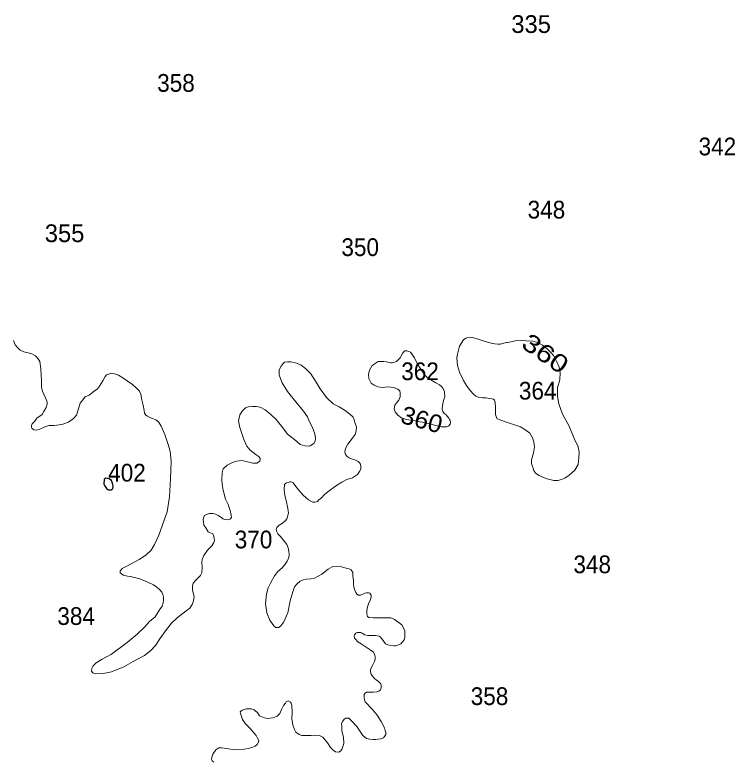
# Model space of a CAD drawing. Extents: x 445.4 to 500, y 8728.7 to 8784.
# Drawn here: x 457.8 to 464.3, y 8745.81 to 8752.55 of the extents above; entities that cross this region are included whole.
import ezdxf
from ezdxf.enums import TextEntityAlignment as Align

# ---------------------------------------------------------------- set-up
doc = ezdxf.new("R2010")
doc.units = 0
doc.header["$LTSCALE"] = 0.064
doc.layers.add('1', color=7, linetype='Continuous', lineweight=25)
doc.layers.add('2', color=7, linetype='Continuous', lineweight=13)
doc.layers.add('21', color=7, linetype='Continuous')
doc.layers.add('61', color=7, linetype='Continuous')

msp = doc.modelspace()

# ---------------------------------------------------------------- linework, layer by layer
at = {"layer": '1'}
msp.add_lwpolyline([(458.6724, 8748.2637), (458.6878, 8748.2772), (458.6897, 8748.2964), (458.6839, 8748.3234), (458.6743, 8748.3484), (458.6551, 8748.3638), (458.6224, 8748.3696), (458.6089, 8748.3561), (458.607, 8748.3176), (458.6108, 8748.3022), (458.6301, 8748.2772), (458.6474, 8748.2637)], close=True, dxfattribs=at)
at = {"layer": '2'}
for points in [[(462.2359, 8749.5911), (462.1794, 8749.5783), (462.158, 8749.5772), (462.1314, 8749.5804), (462.11, 8749.5836), (462.0428, 8749.6028), (461.9628, 8749.6283), (461.9254, 8749.6379), (461.9083, 8749.6411), (461.8881, 8749.639), (461.8699, 8749.6326), (461.8486, 8749.6177), (461.8129, 8749.5594), (461.7949, 8749.4874), (461.7877, 8749.455), (461.7931, 8749.3866), (461.8129, 8749.3254), (461.8472, 8749.2498), (461.876, 8749.2048), (461.9085, 8749.1599), (461.9392, 8749.1275), (461.9611, 8749.1083), (461.9881, 8749.0957), (462.0206, 8749.0939), (462.0512, 8749.0921), (462.0873, 8749.0885), (462.1035, 8749.0849), (462.1179, 8749.0813), (462.1288, 8749.0723), (462.1342, 8749.0507), (462.136, 8749.0057), (462.1378, 8748.9445), (462.1504, 8748.9067), (462.1774, 8748.8941), (462.246, 8748.8725), (462.2983, 8748.8545), (462.3614, 8748.8311), (462.4011, 8748.8077), (462.4461, 8748.7753), (462.472, 8748.7329), (462.4828, 8748.6969), (462.4882, 8748.6519), (462.481, 8748.5961), (462.463, 8748.5331), (462.463, 8748.5025), (462.4684, 8748.4827), (462.4774, 8748.4593), (462.4828, 8748.4377), (462.4976, 8748.4135), (462.53, 8748.3919), (462.5896, 8748.3667), (462.6382, 8748.3541), (462.6635, 8748.3487), (462.6995, 8748.3469), (462.732, 8748.3559), (462.7609, 8748.3703), (462.8023, 8748.3955), (462.8528, 8748.4423), (462.8835, 8748.4927), (462.8889, 8748.5521), (462.8925, 8748.6025), (462.8835, 8748.6511), (462.8492, 8748.7195), (462.7988, 8748.8429), (462.741, 8748.9473), (462.7068, 8749.0391), (462.6959, 8749.105), (462.6959, 8749.1842), (462.7157, 8749.2562), (462.7209, 8749.3221), (462.7118, 8749.3707), (462.6902, 8749.4193), (462.6812, 8749.4373), (462.6613, 8749.4751), (462.6379, 8749.5003), (462.6054, 8749.5327), (462.5892, 8749.5471), (462.5604, 8749.5687), (462.5351, 8749.5849), (462.5081, 8749.5957), (462.4738, 8749.6047), (462.4143, 8749.6083), (462.3728, 8749.6119), (462.3169, 8749.6065), (462.2448, 8749.5921)], [(461.4771, 8749.3333), (461.503, 8749.2962), (461.5204, 8749.2772), (461.5443, 8749.2606), (461.5701, 8749.2477), (461.5977, 8749.2275), (461.6309, 8749.211), (461.6511, 8749.1963), (461.6658, 8749.1779), (461.6769, 8749.1485), (461.6787, 8749.1026), (461.6695, 8749.0695), (461.6586, 8749.0243), (461.6568, 8748.9931), (461.6623, 8748.9692), (461.6734, 8748.9526), (461.6918, 8748.9398), (461.7157, 8748.9104), (461.7231, 8748.8993), (461.7268, 8748.8883), (461.7305, 8748.8699), (461.7268, 8748.8571), (461.7157, 8748.8424), (461.6992, 8748.8332), (461.6513, 8748.8332), (461.5979, 8748.8442), (461.5537, 8748.8552), (461.5169, 8748.8663), (461.4782, 8748.8736), (461.4561, 8748.8773), (461.4156, 8748.8865), (461.388, 8748.8902), (461.3567, 8748.8938), (461.3309, 8748.8975), (461.2904, 8748.9122), (461.2554, 8748.9379), (461.2333, 8748.9673), (461.2222, 8748.9949), (461.2296, 8749.028), (461.2462, 8749.05), (461.2664, 8749.0739), (461.2775, 8749.1033), (461.2775, 8749.1364), (461.2738, 8749.1566), (461.2554, 8749.1732), (461.2167, 8749.1861), (461.1688, 8749.1934), (461.1154, 8749.1879), (461.0768, 8749.1934), (461.0418, 8749.2063), (461.016, 8749.2265), (460.9957, 8749.2669), (460.9915, 8749.3028), (461.0007, 8749.3432), (461.0247, 8749.3855), (461.0781, 8749.4204), (461.0983, 8749.4204), (461.1296, 8749.4204), (461.1535, 8749.4186), (461.1941, 8749.4094), (461.2088, 8749.4094), (461.2198, 8749.4113), (461.2456, 8749.4223), (461.2788, 8749.4554), (461.3027, 8749.4995), (461.3193, 8749.516), (461.3377, 8749.516), (461.3543, 8749.5123), (461.3708, 8749.505), (461.4077, 8749.4535), (461.4316, 8749.4039), (461.4574, 8749.3598)]]:
    msp.add_lwpolyline(points, close=True, dxfattribs=at)
for points in [[(457.7917, 8749.6115), (457.8068, 8749.5723), (457.834, 8749.5421), (457.8521, 8749.524), (457.8854, 8749.5089), (457.9247, 8749.4999), (457.9549, 8749.4908), (457.9881, 8749.4727), (458.0098, 8749.4495), (458.0279, 8749.4223), (458.037, 8749.356), (458.043, 8749.2474), (458.043, 8749.187), (458.0521, 8749.1539), (458.0642, 8749.1267), (458.0793, 8749.0935), (458.0883, 8749.0724)], [(460.4478, 8748.6572), (460.4656, 8748.6616), (460.499, 8748.6816), (460.5101, 8748.7016), (460.5145, 8748.726), (460.5079, 8748.7682), (460.4856, 8748.8259), (460.4612, 8748.8769), (460.4411, 8748.9235), (460.4056, 8748.9724), (460.3477, 8749.0434), (460.261, 8749.1514), (460.2143, 8749.2291), (460.1876, 8749.2979), (460.1876, 8749.3467), (460.2032, 8749.38), (460.221, 8749.4044), (460.2343, 8749.4155), (460.261, 8749.4178), (460.2921, 8749.4178), (460.3433, 8749.4067), (460.3833, 8749.3867), (460.4233, 8749.3578), (460.4723, 8749.3112), (460.519, 8749.2335), (460.5546, 8749.1758), (460.6146, 8749.0959), (460.6724, 8749.0404), (460.728, 8749.0116), (460.7814, 8748.9805), (460.8236, 8748.9472), (460.8526, 8748.9183), (460.8637, 8748.8939), (460.8726, 8748.8606), (460.884, 8748.8324), (460.8817, 8748.7946), (460.8706, 8748.7636), (460.8461, 8748.7258), (460.8061, 8748.6748), (460.7883, 8748.6437), (460.7817, 8748.6237), (460.7794, 8748.6037), (460.7839, 8748.5838), (460.7994, 8748.5638), (460.8172, 8748.5527), (460.8372, 8748.5438), (460.8573, 8748.5372), (460.8751, 8748.5305), (460.8973, 8748.5194), (460.9106, 8748.5061), (460.9195, 8748.495), (460.9218, 8748.4728), (460.9218, 8748.4506), (460.9106, 8748.4284), (460.8928, 8748.4018), (460.8484, 8748.3729), (460.7972, 8748.3574), (460.7527, 8748.3329), (460.6942, 8748.2957), (460.6386, 8748.2558), (460.5963, 8748.2225), (460.5696, 8748.1914), (460.5429, 8748.1737), (460.5318, 8748.1581), (460.5074, 8748.1515), (460.4896, 8748.1515), (460.4518, 8748.1737), (460.4028, 8748.2158), (460.3472, 8748.2824), (460.3139, 8748.3268), (460.2939, 8748.3357), (460.2827, 8748.3357), (460.2672, 8748.329), (460.2538, 8748.3268), (460.2427, 8748.3202), (460.236, 8748.3113), (460.2338, 8748.2957), (460.2316, 8748.2824), (460.2316, 8748.2624), (460.2383, 8748.2158), (460.2516, 8748.1537), (460.2605, 8748.1115), (460.2672, 8748.0782), (460.2694, 8748.0538), (460.265, 8748.036), (460.2605, 8748.0161), (460.2561, 8748.0028), (460.2449, 8747.9872), (460.216, 8747.9628), (460.1869, 8747.944), (460.1668, 8747.924), (460.1602, 8747.9085), (460.1646, 8747.8841), (460.1757, 8747.8663), (460.198, 8747.8419), (460.2358, 8747.7975), (460.2558, 8747.7709), (460.2669, 8747.742), (460.2736, 8747.7087), (460.2758, 8747.6821), (460.2736, 8747.6533)], [(458.0883, 8749.0724), (458.0944, 8749.0543), (458.0944, 8749.0362), (458.0853, 8749.0061), (458.0642, 8748.9699), (458.0491, 8748.9427), (458.0279, 8748.9276), (458.0037, 8748.9125), (457.9947, 8748.9005), (457.9826, 8748.8824), (457.9705, 8748.8703), (457.9584, 8748.8582), (457.9523, 8748.8432), (457.9523, 8748.8311), (457.9554, 8748.819), (457.9735, 8748.8039), (457.9947, 8748.8009), (458.0219, 8748.807), (458.0732, 8748.8311), (458.1095, 8748.8432), (458.1579, 8748.8432), (458.2274, 8748.8522), (458.2878, 8748.8733), (458.3332, 8748.9065), (458.3604, 8748.9367), (458.3785, 8748.994), (458.3936, 8749.0453), (458.4359, 8749.1026), (458.4727, 8749.1187), (458.5053, 8749.1455), (458.5495, 8749.1761), (458.5668, 8749.1991), (458.5975, 8749.247), (458.6186, 8749.2853), (458.6301, 8749.3006), (458.6474, 8749.3083), (458.6646, 8749.314), (458.7011, 8749.3102), (458.7376, 8749.2968), (458.7779, 8749.2738), (458.8163, 8749.247), (458.8642, 8749.2144), (458.9007, 8749.1819), (458.9276, 8749.1531), (458.9391, 8749.1263), (458.9487, 8749.0765), (458.9602, 8749.0286), (458.9679, 8748.9788), (458.9736, 8748.9539), (458.9851, 8748.9386), (458.9986, 8748.9271), (459.0197, 8748.9175), (459.0446, 8748.906), (459.0734, 8748.8945), (459.0984, 8748.8773), (459.1237, 8748.8378), (459.1544, 8748.7631), (459.1832, 8748.6827), (459.2024, 8748.6118), (459.2139, 8748.5199), (459.2063, 8748.363), (459.1967, 8748.2002), (459.1756, 8748.0642), (459.1506, 8747.9894), (459.1022, 8747.8538), (459.0619, 8747.7715), (459.0312, 8747.7197), (458.9832, 8747.6757), (458.9256, 8747.6355), (458.8527, 8747.5952), (458.8009, 8747.5684), (458.7721, 8747.5531), (458.7625, 8747.5435), (458.7529, 8747.532), (458.7529, 8747.5148), (458.7683, 8747.5033), (458.7836, 8747.4956), (458.8201, 8747.486), (458.8469, 8747.4822), (458.9316, 8747.4617), (459.0083, 8747.4272), (459.0525, 8747.4062), (459.0832, 8747.387), (459.1101, 8747.3621), (459.1273, 8747.341), (459.1388, 8747.32), (459.1446, 8747.2951), (459.1427, 8747.2702), (459.1408, 8747.2433), (459.1312, 8747.2146), (459.1081, 8747.1801), (459.0674, 8747.1199), (459.0175, 8747.0777), (458.9714, 8747.026), (458.9062, 8746.9628), (458.816, 8746.8862), (458.6738, 8746.7815), (458.5894, 8746.7355), (458.5376, 8746.7029), (458.5107, 8746.6761), (458.4973, 8746.6531)], [(458.4973, 8746.6531), (458.4953, 8746.6282), (458.5068, 8746.6148), (458.5337, 8746.6033), (458.599, 8746.6072), (458.6757, 8746.6225), (458.787, 8746.6665), (458.8715, 8746.7164), (458.9713, 8746.77), (459.0289, 8746.814), (459.0711, 8746.86), (459.1095, 8746.9213), (459.1606, 8746.9916), (459.2144, 8747.0624), (459.2681, 8747.1103), (459.3487, 8747.1716), (459.3813, 8747.1965), (459.4005, 8747.231), (459.4139, 8747.2636), (459.4197, 8747.3019), (459.4063, 8747.3593), (459.4061, 8747.3915), (459.4119, 8747.4222), (459.4406, 8747.4548), (459.4771, 8747.4911), (459.4905, 8747.516), (459.4921, 8747.5686), (459.4894, 8747.6122), (459.4921, 8747.6367), (459.5085, 8747.6721), (459.5413, 8747.7211), (459.5795, 8747.7593), (459.5986, 8747.7892), (459.604, 8747.8056), (459.6013, 8747.8246), (459.5986, 8747.8464), (459.5877, 8747.8682), (459.5467, 8747.8846), (459.5249, 8747.92), (459.5079, 8747.9464), (459.5033, 8747.9761), (459.501, 8747.9967), (459.5033, 8748.0127), (459.5124, 8748.0309), (459.5308, 8748.0424), (459.5582, 8748.0492), (459.5903, 8748.0492), (459.6132, 8748.0447), (459.6361, 8748.0332), (459.6659, 8748.0149), (459.6796, 8748.0035), (459.6956, 8747.9967), (459.7185, 8747.9944), (459.7368, 8747.9967), (459.7483, 8748.0035), (459.7552, 8748.0172), (459.7529, 8748.0355), (459.7437, 8748.0766), (459.7254, 8748.1315), (459.7025, 8748.1795), (459.6802, 8748.261), (459.6713, 8748.3143), (459.669, 8748.3498), (459.6735, 8748.4164), (459.6824, 8748.4519), (459.718, 8748.4874), (459.7669, 8748.5096), (459.8025, 8748.5229), (459.8492, 8748.5274), (459.8892, 8748.5207), (459.9492, 8748.5052), (459.967, 8748.503), (459.9848, 8748.5052), (460.0004, 8748.5141), (460.0115, 8748.5229), (460.016, 8748.5363), (460.0137, 8748.5474), (460.0071, 8748.5607), (459.9804, 8748.5784), (459.9248, 8748.6228), (459.8959, 8748.6583), (459.8692, 8748.7183), (459.8313, 8748.8268), (459.8202, 8748.8867), (459.8313, 8748.94), (459.8558, 8748.9755), (459.8825, 8749.0022), (459.9091, 8749.0133), (459.9425, 8749.0155), (459.9781, 8749.0155), (460.0137, 8749.0088), (460.0604, 8748.9844), (460.1115, 8748.9445), (460.1604, 8748.8978), (460.2183, 8748.8224), (460.2605, 8748.7669), (460.3139, 8748.7269), (460.3455, 8748.6993), (460.3767, 8748.6727), (460.4167, 8748.6594), (460.4478, 8748.6572)], [(460.2736, 8747.6533), (460.258, 8747.62), (460.2402, 8747.5933), (460.2135, 8747.56), (460.1735, 8747.5267), (460.1446, 8747.4868), (460.111, 8747.4274), (460.0887, 8747.3808), (460.0709, 8747.3231), (460.062, 8747.2343), (460.0754, 8747.1544), (460.1021, 8747.0878), (460.1288, 8747.0501), (460.1399, 8747.0345), (460.1554, 8747.0212), (460.1732, 8747.0212), (460.1844, 8747.0234), (460.2021, 8747.0367), (460.2288, 8747.0745), (460.2644, 8747.1544), (460.2866, 8747.2632), (460.3111, 8747.3453), (460.3245, 8747.3875), (460.3467, 8747.4141), (460.3756, 8747.4407), (460.4045, 8747.4518), (460.4334, 8747.4585), (460.4712, 8747.4607), (460.5046, 8747.4674), (460.5379, 8747.4851), (460.5713, 8747.5029), (460.6291, 8747.5495), (460.6703, 8747.5723), (460.7081, 8747.5767), (460.7481, 8747.5701), (460.7793, 8747.5612), (460.8171, 8747.5501), (460.8349, 8747.5412), (460.8504, 8747.5168), (460.8504, 8747.4813), (460.8571, 8747.4502), (460.8571, 8747.4169), (460.8593, 8747.3859), (460.8682, 8747.3592), (460.8771, 8747.3392), (460.8882, 8747.3237), (460.9016, 8747.3126), (460.9194, 8747.3126), (460.9594, 8747.3304), (460.975, 8747.3348), (460.9927, 8747.3348), (461.0039, 8747.3304), (461.015, 8747.3126), (461.0172, 8747.2971), (461.0061, 8747.2682), (460.9905, 8747.2349), (460.9816, 8747.2083), (460.9772, 8747.175), (460.9756, 8747.1469), (460.9822, 8747.1225), (460.9956, 8747.1136), (461.0334, 8747.1091), (461.0979, 8747.1091), (461.1935, 8747.1091), (461.2269, 8747.0958), (461.2691, 8747.0647), (461.2914, 8747.047), (461.3069, 8747.0204), (461.318, 8746.9893), (461.3203, 8746.9538), (461.3203, 8746.9316), (461.3136, 8746.9116), (461.298, 8746.8916), (461.2825, 8746.8761), (461.2624, 8746.865), (461.238, 8746.8583), (461.2202, 8746.8561), (461.1935, 8746.8605), (461.1668, 8746.865), (461.1446, 8746.8761), (461.1312, 8746.8961), (461.1157, 8746.9182), (461.0979, 8746.9382), (461.089, 8746.9449), (461.0556, 8746.9515), (460.9867, 8746.9515), (460.96, 8746.956), (460.9355, 8746.9715), (460.9222, 8746.976), (460.9044, 8746.9782), (460.8888, 8746.9782), (460.8777, 8746.9715), (460.8644, 8746.956), (460.8621, 8746.9449), (460.8644, 8746.9271), (460.8733, 8746.916), (460.8955, 8746.8916), (460.9266, 8746.8761), (460.9711, 8746.845), (461.0067, 8746.8206), (461.0356, 8746.7984)], [(461.0356, 8746.7984), (461.049, 8746.774), (461.0512, 8746.754), (461.0534, 8746.7362), (461.0467, 8746.7163), (461.0307, 8746.6862), (461.0174, 8746.6573), (461.013, 8746.6485), (461.0107, 8746.6351), (461.0107, 8746.6218), (461.0174, 8746.6019), (461.0285, 8746.5841), (461.0441, 8746.5641), (461.0641, 8746.5486), (461.0797, 8746.5375), (461.093, 8746.5242), (461.1019, 8746.5131), (461.1064, 8746.4997), (461.1064, 8746.4776), (461.0997, 8746.4598), (461.0841, 8746.4487), (461.0663, 8746.442), (461.0374, 8746.4398), (461.0196, 8746.4398), (460.9996, 8746.4398), (460.9729, 8746.4376), (460.9596, 8746.4265), (460.9529, 8746.4176), (460.9529, 8746.4043), (460.9529, 8746.3888), (460.9551, 8746.3688), (460.9618, 8746.351), (461.0262, 8746.2871), (461.0707, 8746.2317), (461.1062, 8746.1739), (461.1352, 8746.1162), (461.1418, 8746.0918), (461.1485, 8746.0763), (461.1485, 8746.0563), (461.1374, 8746.0385), (461.1263, 8746.0274), (461.1018, 8746.0186), (461.0796, 8746.0141), (461.0573, 8746.0119), (461.0329, 8746.0119), (461.0039, 8746.0141), (460.9728, 8746.0208), (460.9417, 8746.0496), (460.8861, 8746.1295), (460.8394, 8746.1806), (460.8149, 8746.205), (460.8016, 8746.205), (460.7882, 8746.205), (460.7727, 8746.1961), (460.7593, 8746.1784), (460.7482, 8746.1562), (460.7504, 8746.1273), (460.7504, 8746.0896), (460.766, 8746.0319), (460.7704, 8745.9764), (460.7615, 8745.9475), (460.7504, 8745.9209), (460.7393, 8745.9076), (460.7237, 8745.8965), (460.6948, 8745.9009), (460.6726, 8745.9165), (460.6481, 8745.9409), (460.6237, 8745.9831), (460.5814, 8746.0341), (460.5503, 8746.0496), (460.5147, 8746.0519), (460.4747, 8746.0496), (460.4435, 8746.0496), (460.4168, 8746.0496), (460.3902, 8746.0496), (460.3679, 8746.0563), (460.3368, 8746.0785), (460.3234, 8746.1029), (460.3101, 8746.1451), (460.3012, 8746.1961), (460.3034, 8746.2627), (460.3, 8746.3186), (460.2956, 8746.3386), (460.2889, 8746.3497), (460.2689, 8746.3608), (460.2489, 8746.3519), (460.2422, 8746.3408), (460.2244, 8746.3186), (460.2111, 8746.2876), (460.1933, 8746.2476), (460.1688, 8746.2232), (460.1466, 8746.2121), (460.1266, 8746.2076), (460.1043, 8746.2032), (460.0821, 8746.201), (460.0554, 8746.2076), (460.0399, 8746.2121), (460.0087, 8746.2254), (459.9909, 8746.2543), (459.9709, 8746.272), (459.962, 8746.2787)], [(459.962, 8746.2787), (459.9531, 8746.2831), (459.9376, 8746.2876), (459.9264, 8746.2876), (459.9131, 8746.2898), (459.8931, 8746.2898), (459.8797, 8746.2853), (459.853, 8746.2765), (459.8353, 8746.2631), (459.8375, 8746.2498), (459.8441, 8746.2276), (459.8553, 8746.1921), (459.882, 8746.1522), (459.9242, 8746.11), (459.9598, 8746.0678), (459.9776, 8746.0478), (459.9909, 8746.0234), (460.002, 8746.0034), (459.9998, 8745.9879), (459.9887, 8745.9657), (459.9687, 8745.9524), (459.9398, 8745.9413), (459.9064, 8745.9302), (459.8664, 8745.9258), (459.793, 8745.9191), (459.773, 8745.9213), (459.7485, 8745.9258), (459.7102, 8745.9316), (459.6702, 8745.9383), (459.6435, 8745.9383), (459.6168, 8745.9183), (459.5879, 8745.8784), (459.579, 8745.854), (459.5768, 8745.8318), (459.5834, 8745.8207), (459.5968, 8745.8073)]]:
    msp.add_lwpolyline(points, dxfattribs=at)

# ---------------------------------------------------------------- texts
at = {"layer": '21'}
for s, p in [('335', (462.2797, 8752.3844)), ('355', (458.0733, 8750.4979))]:
    msp.add_text(s, height=0.16, dxfattribs=at).set_placement(p)
at = {"layer": '21', "width": 0.95}
for s, p in [('358', (459.0864, 8751.8536)), ('342', (463.968, 8751.2805)), ('348', (462.4266, 8750.7107)), ('350', (460.7476, 8750.3725)), ('362', (461.2872, 8749.2529)), ('364', (462.3479, 8749.0779)), ('402', (458.6445, 8748.3382)), ('370', (459.7859, 8747.7361)), ('348', (462.8394, 8747.5122)), ('384', (458.1862, 8747.0453)), ('358', (461.9134, 8746.3227))]:
    msp.add_text(s, height=0.16, dxfattribs=at).set_placement(p)
at = {"layer": '61'}
for rotation, width, p in [(325.091, 1.25, (462.5411, 8749.4284)), (344.548, 1.05, (461.4514, 8748.8203))]:
    msp.add_text('360', height=0.16, rotation=rotation, dxfattribs=dict(at, width=width)).set_placement(p, align=Align.CENTER)

doc.saveas('drawing.dxf')
